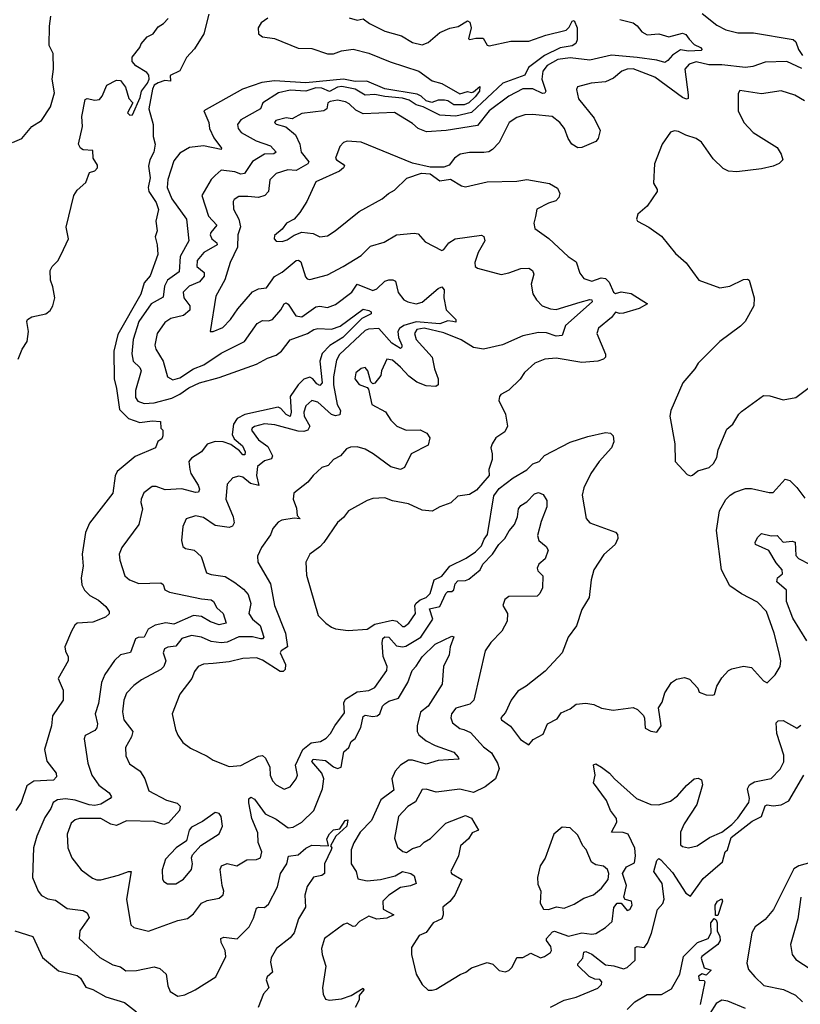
# Model space of a CAD drawing. Extents: x 1552033 to 1694788, y 811965 to 917215.
# Tile 465 of 632: x 1680493 to 1684452, y 844372 to 849367. Entities that reach past the tile are written whole.
import ezdxf

# ---------------------------------------------------------------- set-up
doc = ezdxf.new("R2010")
doc.units = 0

msp = doc.modelspace()

# ---------------------------------------------------------------- linework, layer by layer
at = {"layer": '0CON20XD'}
for points in [[(1680456.6, 848743.4), (1680505, 848764.3), (1680555, 848825.6), (1680604.3, 848855), (1680649.2, 848925), (1680669.2, 848995), (1680658, 849065), (1680664.1, 849115.9), (1680662.7, 849195), (1680642.5, 849235), (1680644.5, 849334.5), (1680651.9, 849385)], [(1681452.5, 849395), (1681427.5, 849295), (1681380.7, 849219.3), (1681340, 849175), (1681305, 849107.5), (1681257, 849083), (1681257.5, 849055), (1681228.7, 849058.7), (1681195, 849047), (1681176.1, 849033.9), (1681166.5, 849015), (1681148.9, 848915), (1681170, 848835), (1681171.2, 848775), (1681180, 848735), (1681174, 848695), (1681153.6, 848656.4), (1681146, 848624), (1681155.2, 848565), (1681144.6, 848515), (1681147.6, 848495), (1681185, 848438.6), (1681196.8, 848403.2), (1681184.5, 848345.5), (1681190, 848295), (1681180.8, 848265), (1681190.8, 848225), (1681193.8, 848175), (1681155, 848066.7), (1681125, 848032), (1681108.6, 847975), (1680990.4, 847769.6), (1680971.1, 847685), (1680972.5, 847545), (1680985.2, 847495.2), (1680999.4, 847389.4), (1681045, 847343.1), (1681103, 847323), (1681165, 847331.4), (1681208.3, 847328.3), (1681210, 847295), (1681220, 847285), (1681220, 847255), (1681215, 847240), (1681193.3, 847226.7), (1681182, 847195), (1681078.9, 847151.1), (1680988.5, 847075), (1680977.6, 847052.4), (1680965.3, 846965), (1680847.7, 846812.3), (1680827.2, 846765), (1680811.1, 846655), (1680816.1, 846595), (1680805.3, 846534.7), (1680809.1, 846499.1), (1680822.3, 846472.3), (1680848.6, 846445), (1680892.7, 846422.7), (1680929.8, 846389.8), (1680947.1, 846365), (1680947.3, 846352.7), (1680928, 846335), (1680865, 846310), (1680785.4, 846304.6), (1680772.9, 846295), (1680755.6, 846265), (1680721.8, 846185), (1680725, 846163.3), (1680740, 846135), (1680739.1, 846115), (1680688.6, 846025), (1680714.6, 845964.6), (1680714.6, 845915), (1680660.4, 845835), (1680653.9, 845785), (1680618.9, 845665), (1680630.5, 845605), (1680678.1, 845545), (1680680, 845525), (1680665, 845509.4), (1680565, 845502.9), (1680530.4, 845479.6), (1680500.4, 845395), (1680474.5, 845355)], [(1680485.5, 847644.5), (1680505.2, 847695), (1680532.1, 847735), (1680538.4, 847785), (1680529.6, 847835), (1680533.3, 847845), (1680555, 847859.8), (1680625.6, 847874.4), (1680648.2, 847891.8), (1680661.7, 847915), (1680671, 847955), (1680661.8, 848011.8), (1680649.4, 848045), (1680648.6, 848095), (1680657.5, 848115), (1680686.8, 848143.2), (1680703.4, 848175), (1680740.3, 848255), (1680729.2, 848315), (1680768.1, 848475), (1680785, 848502.5), (1680828.7, 848541.3), (1680848.3, 848591.7), (1680875, 848599.4), (1680888.1, 848615), (1680888.3, 848628.3), (1680866, 848665), (1680865, 848702.5), (1680815, 848706.2), (1680801.2, 848715), (1680791.2, 848735), (1680812.7, 848825), (1680809.4, 848875), (1680825, 848961.2), (1680835, 848966.5), (1680875, 848959.1), (1680897.8, 848962.2), (1680912, 848978), (1680936.2, 849035), (1680985, 849060), (1681005, 849058.8), (1681030, 849025), (1681047.3, 848967.3), (1681066.7, 848945), (1681040, 848895), (1681051.7, 848881.7), (1681065, 848884.2), (1681105, 848971.2), (1681111.1, 849005), (1681142.1, 849045), (1681150.2, 849065), (1681148.5, 849085), (1681138.4, 849098.4), (1681082.9, 849132.9), (1681063.8, 849155), (1681063.9, 849176.1), (1681102.5, 849225), (1681110, 849245), (1681140.7, 849279.3), (1681170, 849295), (1681195, 849330), (1681223, 849347), (1681246.4, 849373.6)], [(1682165, 849376.4), (1682205, 849363.8), (1682235, 849371.1), (1682267.8, 849347.8), (1682345, 849309.3), (1682430, 849285), (1682485, 849250.4), (1682535, 849239.5), (1682565, 849251.8), (1682625, 849301.9), (1682675, 849323.7), (1682717.6, 849332.4), (1682765, 849360.5), (1682776.5, 849355), (1682782.9, 849325), (1682770.3, 849270.3), (1682776.1, 849266.1), (1682807.2, 849272.8), (1682843.8, 849273.8), (1682865, 849238), (1682875, 849233.8), (1682985, 849257.2), (1683075, 849257.3), (1683161.2, 849288.8), (1683265, 849314), (1683280.8, 849329.2), (1683295, 849360), (1683305, 849362.3), (1683320.7, 849325), (1683321.6, 849265), (1683314.1, 849245.9), (1683295.2, 849234.8), (1683235, 849223.2), (1683155, 849185.8), (1683074.4, 849125), (1683055.4, 849084.6), (1682943.3, 849045), (1682784.7, 848895.3), (1682705, 848877.4), (1682625, 848882.5), (1682538.9, 848925), (1682504.4, 848935.6), (1682468, 848958), (1682435, 848969), (1682345, 848976.7), (1682295, 848987.6), (1682245, 848983.7), (1682195, 849013.8), (1682127.1, 849027.1), (1682105, 849024.1), (1682065, 849002.4), (1682025, 849020.1), (1681995, 849021.6), (1681945, 849004.6), (1681865, 849009.2), (1681805.8, 848995), (1681726.9, 848945), (1681714.2, 848915), (1681615, 848859.1), (1681598.2, 848835), (1681600.8, 848815), (1681616, 848795), (1681692.1, 848752.1), (1681765, 848727), (1681795, 848694.3), (1681783.1, 848686.9), (1681735, 848683.8), (1681675, 848647), (1681634.3, 848585.7), (1681615, 848583), (1681585, 848595.7), (1681515, 848603.1), (1681485, 848575.7), (1681463.8, 848556.2), (1681416.5, 848475), (1681450.2, 848370.2), (1681492.9, 848325), (1681462.4, 848287.6), (1681458.8, 848275), (1681467.6, 848255), (1681493.1, 848235), (1681495.3, 848225), (1681427.1, 848185), (1681393.3, 848145), (1681391.6, 848115), (1681429.3, 848085), (1681428.8, 848065), (1681405, 848037.1), (1681352.2, 848015), (1681322.3, 847985), (1681326.2, 847955), (1681356.4, 847915), (1681356, 847894), (1681325, 847866.7), (1681259.4, 847850.6), (1681230.3, 847829.8), (1681191.1, 847775), (1681179.2, 847715), (1681184.6, 847695), (1681220.8, 847635), (1681243.3, 847555), (1681270.5, 847540.5), (1681305, 847549.2), (1681374.5, 847595.5), (1681427.3, 847615), (1681514.6, 847675), (1681633.3, 847735), (1681697.8, 847825), (1681725, 847840.5), (1681755, 847839.4), (1681775, 847845.6), (1681817.3, 847895), (1681835, 847925.7), (1681845, 847930.6), (1681855, 847924.3), (1681894.3, 847864.3), (1681925, 847860), (1681995, 847909.5), (1682015, 847913.7), (1682055, 847907.5), (1682095, 847921.8), (1682178.8, 847985), (1682205, 848024.5), (1682285, 847992.9), (1682305, 848001.5), (1682345, 848040.5), (1682365, 848046.7), (1682386.6, 848046.6), (1682399.5, 848039.5), (1682412.7, 847982.7), (1682442, 847945), (1682461.2, 847935), (1682505, 847926.1), (1682535, 847933.1), (1682615, 848003.1), (1682635, 848011.9), (1682646.1, 847996.1), (1682645.3, 847955), (1682655.9, 847895), (1682704.6, 847845), (1682705, 847832.9), (1682690, 847835), (1682665, 847839.8), (1682625, 847824.4), (1682505, 847834), (1682442.2, 847815), (1682419.6, 847800.4), (1682410.7, 847785), (1682414.9, 847754.9), (1682430.9, 847715), (1682432.2, 847705), (1682425, 847698.5), (1682380.9, 847725), (1682315, 847800.6), (1682263.1, 847796.9), (1682245, 847789.6), (1682115, 847667.5), (1682100.4, 847639.6), (1682085.5, 847555), (1682084.5, 847514.5), (1682103.1, 847415), (1682120.6, 847385), (1682117.6, 847362.4), (1682095, 847357.1), (1682075, 847364), (1682005, 847426.2), (1681975, 847434.5), (1681945, 847407.8), (1681934, 847376), (1681936.8, 847355), (1681964.6, 847305), (1681955.3, 847284.7), (1681935, 847278.1), (1681905, 847279.4), (1681787.9, 847312.1), (1681735, 847317.3), (1681685, 847302.9), (1681672.5, 847295), (1681669.2, 847285), (1681705, 847235.6), (1681751.2, 847201.2), (1681776, 847155), (1681770.9, 847139.1), (1681735, 847128.4), (1681699.5, 847100.5), (1681694.8, 847055), (1681705.8, 847004.2), (1681664.6, 847014.6), (1681625, 847046), (1681605, 847050.4), (1681575, 847042.9), (1681545, 847010), (1681539.2, 846935), (1681576.1, 846845), (1681581.1, 846815), (1681572.7, 846797.3), (1681555, 846790), (1681485, 846800.8), (1681425, 846841.5), (1681385, 846850.5), (1681338, 846835), (1681320.6, 846795), (1681313.3, 846725), (1681320, 846695), (1681334.5, 846684.5), (1681378.8, 846675), (1681413.8, 846643.8), (1681441.3, 846561.3), (1681465, 846551.4), (1681535, 846541.3), (1681585, 846511.8), (1681628.5, 846478.5), (1681651.4, 846451.4), (1681665.3, 846405), (1681655.4, 846355), (1681673.9, 846325), (1681713.7, 846293.7), (1681731.5, 846235), (1681725, 846225.6), (1681715, 846225.3), (1681675, 846235.8), (1681605, 846235.6), (1681545, 846209.4), (1681515, 846204.8), (1681465, 846211.8), (1681415, 846234.1), (1681365, 846243.5), (1681315, 846227.2), (1681285, 846188.2), (1681245, 846183.5), (1681228.6, 846175), (1681220.9, 846155), (1681234.2, 846114.2), (1681224.7, 846085), (1681209.5, 846070.5), (1681111.9, 846018.1), (1681071.7, 845988.3), (1681035, 845950), (1681022.3, 845915), (1681015.3, 845854.7), (1681020.8, 845815), (1681066.6, 845755), (1681060.8, 845729.2), (1681029.4, 845675), (1681032.1, 845632.1), (1681051.1, 845591.1), (1681104.3, 845555)], [(1681752, 849375), (1681718.6, 849351.4), (1681703.1, 849325), (1681704, 849295), (1681725, 849280), (1681785, 849271.5), (1681905, 849222.3), (1681975, 849221.3), (1682055, 849194.2), (1682085, 849193.9), (1682125, 849208.3), (1682185, 849217), (1682265, 849196.8), (1682372.7, 849152.7), (1682517.5, 849105), (1682585, 849056.7), (1682635, 849042.9), (1682725, 848991.2), (1682765, 849003.3), (1682785, 848996.7), (1682795, 849000), (1682827, 849027), (1682826, 849005), (1682804.3, 848975), (1682770.8, 848945), (1682747.1, 848935), (1682694.5, 848934.5), (1682665, 848954.5), (1682647.9, 848957.9), (1682615, 848958.6), (1682584, 848946), (1682554.2, 848955), (1682529.3, 848979.3), (1682509, 848989), (1682345, 849016.5), (1682254.4, 849054.4), (1682195, 849053.2), (1682135, 849064.9), (1681945, 849046.1), (1681785, 849056.4), (1681722.3, 849047.7), (1681623.2, 849015), (1681427.5, 848905), (1681452.1, 848845), (1681455.8, 848815), (1681477.6, 848767.6), (1681517.1, 848715), (1681515, 848707.5), (1681425, 848727.4), (1681355, 848717.9), (1681305, 848689.5), (1681275, 848650), (1681244.2, 848555.8), (1681241.2, 848515), (1681265, 848458.5), (1681339.3, 848355), (1681351.6, 848245), (1681307.3, 848165), (1681302.3, 848087.7), (1681242.6, 848045), (1681227.6, 848015), (1681220.5, 847959.5), (1681159.6, 847925), (1681097.5, 847835), (1681068.4, 847745), (1681062, 847672), (1681069.7, 847635), (1681102.5, 847602.5), (1681109.4, 847585), (1681080.5, 847485), (1681080.7, 847450.7), (1681092, 847432), (1681125, 847420), (1681175, 847422.8), (1681265, 847447.5), (1681305, 847466.2), (1681351.5, 847498.5), (1681405, 847524.4), (1681505, 847552.4), (1681695, 847619.3), (1681750.4, 847649.6), (1681795, 847664.7), (1681820.4, 847685), (1681865, 847742.1), (1681953.6, 847775), (1681985, 847794.4), (1682005, 847800.4), (1682075, 847796.3), (1682118.4, 847811.6), (1682235, 847898.5), (1682265, 847892.1), (1682275.4, 847885), (1682275.3, 847875), (1682228.9, 847851.1), (1682132.2, 847755), (1682066, 847714), (1682027.2, 847672.8), (1682015.2, 847634.8), (1682027.3, 847525), (1682015, 847511.2), (1681999.6, 847519.6), (1681980.6, 847545), (1681965, 847552.7), (1681935, 847543), (1681905, 847515.2), (1681865.5, 847455), (1681871, 847375), (1681865, 847354.4), (1681845, 847364), (1681818.7, 847395), (1681805, 847401.8), (1681635, 847364.6), (1681597.1, 847342.9), (1681577.5, 847315), (1681571.7, 847261.7), (1681580.8, 847240.8), (1681623.3, 847205), (1681637.7, 847175), (1681635, 847159.2), (1681625, 847159.2), (1681609, 847179), (1681565, 847212.3), (1681525, 847224.8), (1681485, 847227.5), (1681445, 847213.1), (1681415.6, 847175), (1681365, 847143.1), (1681351.8, 847125), (1681356, 847085), (1681362, 847065), (1681398.2, 847005), (1681404.6, 846985), (1681400, 846970), (1681385, 846967.5), (1681315, 846987.4), (1681231.7, 846981.7), (1681185, 846998.5), (1681165, 846999.4), (1681123.3, 846966.7), (1681108.8, 846935), (1681108, 846918)], [(1683537.2, 849367.2), (1683605, 849350.8), (1683625, 849335.5), (1683648.2, 849305), (1683675, 849290.6), (1683735, 849295.5), (1683785, 849279.7), (1683855, 849297.6), (1683872.4, 849292.4), (1683888.5, 849268.5), (1683915, 849240.4), (1683946.7, 849225), (1683954.2, 849215), (1683949.6, 849210.4), (1683885, 849207.3), (1683845, 849213.3), (1683803.8, 849186.2), (1683780.8, 849159.2), (1683765, 849150.3), (1683725, 849162.1), (1683625, 849175.8), (1683495, 849186.9), (1683385, 849161.3), (1683285, 849173.1), (1683222.9, 849165), (1683168.8, 849135), (1683146.8, 849105), (1683141.9, 849065), (1683161.8, 849005), (1683156.6, 848993.4), (1683145, 848992), (1683096.2, 849016.2), (1683045, 849016.8), (1682975, 848978.5), (1682875, 848903.8), (1682815, 848830.4), (1682656.2, 848803.8), (1682557.3, 848797.3), (1682515, 848814.5), (1682485, 848840), (1682395, 848895.7), (1682235, 848889.4), (1682198.4, 848908.4), (1682165, 848939.7), (1682145, 848949.7), (1682105, 848957.7), (1682068.3, 848951.7), (1682055.8, 848945), (1682051.4, 848915), (1682036.7, 848905), (1681925, 848891), (1681875, 848864.4), (1681845, 848869.7), (1681792.9, 848855), (1681786, 848845), (1681795, 848836), (1681843.6, 848823.6), (1681892.3, 848782.3), (1681914.6, 848735), (1681920.3, 848695), (1681960.3, 848645), (1681954, 848635), (1681895, 848602.4), (1681854.2, 848605.8), (1681793.6, 848586.4), (1681762.2, 848555), (1681755.2, 848495), (1681736.5, 848475), (1681704.8, 848465.2), (1681650.9, 848469.1), (1681605, 848470.4), (1681580.8, 848455), (1681575.7, 848445), (1681578.5, 848405), (1681605.2, 848355.2), (1681614, 848316), (1681599.4, 848275), (1681597.3, 848212.7), (1681561.1, 848135), (1681533.5, 848046.5), (1681488.5, 847965), (1681460, 847785), (1681475, 847784.2), (1681523.1, 847805), (1681562.5, 847845), (1681600, 847900), (1681675, 847986.9), (1681705, 848001.8), (1681745, 848006.5), (1681785, 848064.7), (1681825, 848085.3), (1681895, 848144.6), (1681906.9, 848146.9), (1681918.7, 848138.7), (1681942.6, 848062.6), (1681951.8, 848051.8), (1681965, 848048.1), (1682055, 848072.7), (1682134.2, 848115), (1682225, 848170), (1682272.1, 848217.9), (1682341.9, 848238.1), (1682405, 848275.4), (1682494.2, 848284.2), (1682515, 848280), (1682550.2, 848240.2), (1682635, 848196), (1682645, 848201.2), (1682669.2, 848235), (1682701.2, 848255), (1682835, 848272.9), (1682847.3, 848267.3), (1682852.5, 848245), (1682819.2, 848185), (1682801.1, 848135), (1682804.2, 848115), (1682815.6, 848105.6), (1682935, 848074.6), (1682975, 848081.8), (1683035, 848105.3), (1683075.9, 848105.9), (1683094.2, 848095), (1683100.6, 848075), (1683087.1, 848025), (1683096.6, 847976.6), (1683114.3, 847945), (1683143.1, 847915), (1683185, 847900), (1683215, 847896.9), (1683336.1, 847933.9), (1683385, 847948), (1683395.6, 847945), (1683397.1, 847935), (1683261.7, 847815), (1683244.4, 847765), (1683215, 847761.7), (1683165, 847778.6), (1683125, 847779.4), (1683045, 847762.7), (1682942.9, 847717.1), (1682845, 847695.7), (1682795, 847704.1), (1682732.6, 847742.6), (1682645, 847778.9), (1682545, 847801.3), (1682507.1, 847795), (1682496.4, 847775), (1682504.2, 847745), (1682586.2, 847655), (1682597.6, 847595), (1682616.2, 847545), (1682616.5, 847515), (1682604.7, 847505.3), (1682555, 847509.3), (1682508.3, 847528.3), (1682467.8, 847557.8), (1682425, 847604.2), (1682385, 847638.8), (1682355, 847645.3), (1682327.6, 847585), (1682325, 847562), (1682295, 847522.5), (1682285, 847520), (1682275, 847530), (1682258.5, 847585), (1682245, 847602), (1682225, 847596.9), (1682198.1, 847575), (1682193.6, 847545), (1682215, 847515.6), (1682255, 847500), (1682262, 847492), (1682280, 847415), (1682348.2, 847378.2), (1682375.6, 847335), (1682405.8, 847305), (1682454.1, 847284.1), (1682525, 847285.6), (1682558.8, 847268.8), (1682572.9, 847245), (1682565, 847208), (1682479.5, 847165), (1682445.4, 847094.6), (1682425.4, 847084.6), (1682375, 847097.8), (1682286.2, 847165), (1682245, 847187.3), (1682205, 847200), (1682171.7, 847198.3), (1682151.1, 847188.9), (1682120, 847155), (1682085, 847135.8), (1682058, 847105), (1682025, 847094.2), (1681981.2, 847055), (1681955, 847020), (1681884.4, 846965), (1681880.5, 846935), (1681898.1, 846888.1), (1681900.9, 846850.9), (1681915.7, 846834.3), (1681885, 846837.8), (1681822.4, 846827.6), (1681805, 846817.5), (1681776.5, 846785), (1681766.2, 846753.8), (1681720.4, 846689.6), (1681699.5, 846645), (1681701.9, 846615), (1681765.5, 846504.5), (1681785.4, 846395), (1681841.8, 846255), (1681851.9, 846185), (1681818.9, 846165), (1681814, 846155), (1681840.9, 846095), (1681840.2, 846069.8), (1681830.2, 846059.8), (1681815, 846059.5), (1681725, 846117.9), (1681695, 846129.2), (1681625, 846126.2), (1681555, 846108.4), (1681475, 846100), (1681425, 846097.1), (1681399.2, 846085), (1681379.3, 846060.7), (1681366.2, 846025), (1681305.7, 845945), (1681266, 845845), (1681282.9, 845765), (1681295, 845736.7), (1681320.3, 845700.3), (1681360.3, 845670.3), (1681445, 845630.8), (1681475, 845610), (1681555, 845578), (1681615, 845582.5), (1681705, 845630), (1681725, 845634.2), (1681740.7, 845620.7), (1681762.5, 845575), (1681763.1, 845535), (1681775, 845505.6), (1681795, 845485.5), (1681835, 845462.9), (1681865, 845475.7), (1681895.5, 845515), (1681902.9, 845535), (1681893, 845585), (1681930, 845665), (1681971.2, 845698.8), (1682018.8, 845705), (1682047.9, 845722.1), (1682070.4, 845745), (1682092.1, 845785), (1682140.7, 845850.7), (1682138.2, 845901.8), (1682145, 845919.5), (1682205, 845956.9), (1682265, 845964.3), (1682295, 845978.4), (1682355.2, 846065), (1682356.6, 846085), (1682336.4, 846136.4), (1682331.3, 846205), (1682335, 846227.1), (1682345, 846235.6), (1682365, 846234.1), (1682405, 846191), (1682435.5, 846184.5), (1682451.6, 846188.4), (1682528.4, 846235), (1682589.6, 846325), (1682572.2, 846377.8), (1682625, 846389.8), (1682655, 846456.4), (1682665, 846465.3), (1682685, 846465.5), (1682694.5, 846475), (1682702.5, 846505), (1682715, 846519.6), (1682755, 846521.3), (1682771.7, 846528.3), (1682829.4, 846575), (1682842.4, 846605), (1682892.2, 846655), (1682923.1, 846705), (1682954.2, 846735), (1682975.7, 846774.3), (1683002.2, 846805), (1683018.6, 846845), (1683022.7, 846885), (1683035, 846901.8), (1683065, 846920), (1683105, 846961.9), (1683125, 846968.1), (1683148.3, 846958.3), (1683167.5, 846927.5), (1683167.5, 846895), (1683138.8, 846821.2), (1683119.3, 846749.3), (1683126.7, 846725), (1683164.2, 846695), (1683174.2, 846675), (1683158.3, 846631.7), (1683126.7, 846605), (1683118, 846585), (1683121.3, 846571.3), (1683146.2, 846545), (1683145.7, 846485), (1683131.5, 846455), (1683117.5, 846442.5), (1682975, 846440), (1682953.1, 846425), (1682944.6, 846395), (1682967.3, 846355), (1682966.2, 846315), (1682938.5, 846265), (1682882.3, 846207.7), (1682854.5, 846165), (1682796.9, 845915), (1682775.6, 845895), (1682705, 845873.3), (1682682.7, 845845), (1682680.3, 845825), (1682689.2, 845799.2), (1682725, 845770.4), (1682745.8, 845765.8), (1682780, 845750), (1682845, 845677.3), (1682887, 845647), (1682917.1, 845595), (1682925, 845567.5), (1682906.5, 845515), (1682855, 845474.5), (1682794.3, 845445.7), (1682725, 845463.8), (1682605, 845447.4), (1682555, 845463.3), (1682535, 845462), (1682501.4, 845398.6), (1682462.5, 845375), (1682413.8, 845325), (1682394.6, 845215), (1682409.6, 845169.6), (1682436.6, 845146.6), (1682455, 845142.2), (1682485, 845161.6), (1682525, 845173.8), (1682545, 845193.5), (1682577.7, 845212.3), (1682655, 845290.9), (1682755, 845329.2), (1682785, 845316.7), (1682820, 845255), (1682787.6, 845242.4), (1682769.5, 845210.5), (1682729.3, 845175), (1682718.9, 845125), (1682679.4, 845045), (1682684.2, 845035), (1682736.5, 845005), (1682699.6, 844925), (1682675, 844893.1), (1682640, 844865), (1682641.2, 844825), (1682634.6, 844805.4), (1682590, 844785), (1682555, 844735.7), (1682519.8, 844720.2), (1682480.7, 844659.3), (1682481.1, 844625), (1682504.6, 844524.6), (1682535, 844472), (1682565, 844444.2), (1682585, 844443.1), (1682605, 844449.2), (1682726.6, 844523.4), (1682755.8, 844534.2), (1682785, 844557.5), (1682865, 844584.6), (1682893.1, 844575), (1682925, 844542.9), (1682955, 844535.8), (1682975, 844543.3), (1682990.4, 844559.6), (1683015, 844610), (1683045, 844610), (1683085, 844631.5), (1683135, 844607.1), (1683155.5, 844614.5), (1683185, 844634), (1683190.8, 844645), (1683187.7, 844665), (1683165.5, 844695), (1683165.5, 844705), (1683195, 844739.1), (1683205, 844743.6), (1683276.8, 844716.8), (1683345, 844733.5), (1683395, 844726.7), (1683415, 844731.5), (1683465, 844761.8), (1683498.5, 844791.5), (1683507.1, 844862.9), (1683523.4, 844885), (1683544.8, 844884.8), (1683575, 844848.2), (1683587.1, 844852.9), (1683599.6, 844875), (1683595.6, 844895), (1683564.1, 844904.1), (1683556.9, 844915), (1683571.3, 844975), (1683550.9, 845035), (1683571.6, 845068.4), (1683611.2, 845088.8), (1683617.1, 845125), (1683613.6, 845163.6), (1683578.9, 845235), (1683554.1, 845244.1), (1683494.6, 845244.6), (1683522.2, 845295), (1683520.3, 845315), (1683490.3, 845355), (1683470, 845405), (1683403.1, 845495), (1683411.9, 845535), (1683403.9, 845586.1), (1683415, 845592.5), (1683445, 845574.2), (1683485.4, 845545), (1683510, 845515), (1683621.2, 845415), (1683695, 845384.6), (1683735, 845383.6), (1683795, 845401.8), (1683830.4, 845429.6), (1683875, 845481.4), (1683914, 845515), (1683935, 845518.6), (1683951.2, 845511.2), (1683955.8, 845485.8), (1683928, 845385), (1683863.2, 845286.8), (1683845.2, 845245), (1683845, 845181.2), (1683855, 845171.9), (1683885, 845165.6), (1683928.8, 845175), (1683992, 845218), (1684055, 845245.4), (1684105, 845284.7), (1684135, 845315.4), (1684192.2, 845395), (1684194.7, 845415), (1684184.7, 845465), (1684194.4, 845485.6), (1684220.2, 845499.8), (1684305, 845516.7), (1684350, 845565)], [(1683955, 849398.8), (1684028.7, 849338.7), (1684075.3, 849315.3), (1684135, 849300.8), (1684215, 849299.6), (1684415.6, 849265.6), (1684429.2, 849255), (1684442.9, 849215), (1684463.1, 849185)], [(1684459.9, 849119.9), (1684385, 849154.8), (1684275, 849151.5), (1684211, 849129), (1684175, 849124.5), (1684055, 849137.4), (1683987.8, 849137.8), (1683925, 849153.7), (1683888.5, 849141.5), (1683867.6, 849115), (1683884.3, 848985.7), (1683883, 848967), (1683876.1, 848963.9), (1683855, 848971.5), (1683715, 849074.7), (1683605, 849118.3), (1683575, 849115.7), (1683547.1, 849105), (1683505, 849070.9), (1683465, 849050.9), (1683392.5, 849045), (1683323.1, 849026.9), (1683317.5, 849012.5), (1683327.5, 848965), (1683407.2, 848867.2), (1683438.1, 848805), (1683426.6, 848763.4), (1683415, 848748.8), (1683345, 848719.2), (1683325, 848717.5), (1683294, 848735), (1683274.5, 848764.5), (1683257.3, 848815), (1683233.3, 848845), (1683193.8, 848875), (1683093.6, 848886.4), (1683055.5, 848884.5), (1683015, 848871.4), (1682976, 848845), (1682925, 848743.3), (1682891.7, 848708.3), (1682872.9, 848697.1), (1682847, 848693), (1682775, 848693.1), (1682726.7, 848685), (1682698.8, 848665), (1682671.7, 848628.3), (1682645, 848618), (1682575, 848619.2), (1682485, 848639.4), (1682224.6, 848744.6), (1682155, 848750), (1682135, 848743.8), (1682117.3, 848722.7), (1682095.8, 848665), (1682100, 848655), (1682134.3, 848634.3), (1682140, 848625), (1682135.8, 848615), (1682115, 848598.8), (1681995.6, 848545), (1681949.2, 848445), (1681915, 848388.8), (1681886.2, 848355), (1681846.2, 848335), (1681825, 848303.3), (1681785, 848272.5), (1681783.8, 848255), (1681795, 848243.3), (1681825, 848240.8), (1681849.6, 848250.4), (1681885, 848274.3), (1681925, 848288.6), (1681982.5, 848282.5), (1682015, 848264.4), (1682055, 848270.6), (1682094, 848295), (1682215, 848393.3), (1682332.1, 848457.9), (1682364.5, 848485.5), (1682395, 848501.2), (1682457.7, 848562.3), (1682531.2, 848588.8), (1682575, 848584.2), (1682625, 848550), (1682678.3, 848558.3), (1682734.1, 848524.1), (1682755, 848518), (1682865, 848544.4), (1683015, 848547.8), (1683065, 848556.5), (1683181.2, 848535), (1683221.7, 848511.7), (1683232.5, 848485), (1683228.1, 848465), (1683212.8, 848447.2), (1683175, 848436.2), (1683116.7, 848405), (1683108.8, 848368.8), (1683100.8, 848335), (1683106.7, 848306.7), (1683176.8, 848256.8), (1683275, 848166.2), (1683315, 848139.2), (1683335, 848081.2), (1683354.6, 848054.6), (1683395, 848040), (1683442.1, 848057.9), (1683465, 848054.6), (1683483.9, 848035), (1683505, 847984), (1683515, 847978), (1683543.9, 847986.1), (1683595, 847977.5), (1683676.7, 847925), (1683635, 847901.4), (1683555, 847877.8), (1683535.6, 847875.6), (1683515, 847883.3), (1683495, 847855.7), (1683428.7, 847801.3), (1683420.8, 847775), (1683465, 847670), (1683463.8, 847655), (1683455, 847643.8), (1683425.8, 847634.2), (1683345, 847627.5), (1683215, 847648.9), (1683156.7, 847645), (1683106.2, 847625), (1683053.6, 847576.4), (1683032.5, 847542.5), (1682975, 847488), (1682933.9, 847466.1), (1682926.7, 847455), (1682923.8, 847435), (1682958, 847365), (1682968, 847305), (1682953.9, 847276.1), (1682907.5, 847245), (1682890, 847215), (1682882.5, 847195), (1682890, 847165), (1682889.2, 847135), (1682872.5, 847085), (1682874.3, 847055), (1682809.7, 846980.3), (1682775, 846958.8), (1682715, 846948.8), (1682680, 846915), (1682625, 846895.8), (1682585, 846874.2), (1682535, 846877.8), (1682465, 846910.6), (1682385, 846925.6), (1682345, 846940.8), (1682285, 846937.5), (1682255, 846928), (1682161.2, 846875), (1682135, 846841.2), (1682105, 846816.2), (1682035.8, 846714.2), (1682015, 846691.9), (1681964.2, 846655), (1681944.4, 846615), (1681948.8, 846548.8), (1682008, 846345), (1682046.2, 846305), (1682075, 846285.8), (1682095, 846277.1), (1682158.8, 846268.8), (1682255, 846274), (1682295, 846300.4), (1682385, 846320), (1682405.7, 846315.7), (1682435, 846288.2), (1682445, 846287.9), (1682466.9, 846305), (1682500.9, 846355), (1682498.3, 846395), (1682503.8, 846406.2), (1682525, 846424.4), (1682555, 846436.2), (1682574.5, 846455), (1682595.6, 846524.4), (1682635, 846544.5), (1682675, 846594.6), (1682757.1, 846635), (1682805, 846666.7), (1682835, 846696.9), (1682848.5, 846731.5), (1682865.4, 846755), (1682898.9, 846951.1), (1682925, 846988.1), (1682996.8, 847043.2), (1683066.1, 847083.9), (1683096.2, 847113.8), (1683128.5, 847125), (1683154.7, 847155.3), (1683285, 847222.8), (1683375, 847252.7), (1683465, 847271.9), (1683489.1, 847269.1), (1683504.2, 847255), (1683506.5, 847225), (1683495.5, 847195), (1683432.3, 847125), (1683389.6, 847065), (1683355, 846992.5), (1683346.7, 846955), (1683365.9, 846835.9), (1683385, 846813.8), (1683515, 846767.5), (1683525.8, 846755), (1683527.5, 846735), (1683514.2, 846705), (1683455.7, 846654.3), (1683406, 846575), (1683391.4, 846525), (1683381.9, 846435), (1683343.8, 846375), (1683318.2, 846291.8), (1683275, 846233.8), (1683245, 846154.2), (1683157.9, 846062.1), (1683062.5, 845985), (1683020.5, 845959.5), (1682985.8, 845914.2), (1682958.1, 845851.9), (1682934.2, 845825), (1682936.2, 845815), (1682982.8, 845782.8), (1683033.8, 845715), (1683075, 845687.5), (1683097.5, 845715), (1683148, 845742), (1683170, 845795), (1683219.3, 845820.7), (1683239.5, 845850.5), (1683285, 845871.2), (1683316.1, 845893.9), (1683365, 845898.8), (1683405, 845893.3), (1683445, 845873.3), (1683504.2, 845864.2), (1683605, 845877.5), (1683626.7, 845866.7), (1683657, 845837), (1683663, 845823), (1683665, 845772.5), (1683695, 845756.7), (1683725, 845752.5), (1683746.2, 845785), (1683733.9, 845876.1), (1683751.2, 845905), (1683765, 845952.5), (1683798.8, 846005), (1683825, 846020.8), (1683865, 846030), (1683891.2, 846021.2), (1683932.5, 845975), (1683940, 845955), (1683975, 845941.2), (1684009.3, 845940.7), (1684016.7, 845943.3), (1684030, 845985), (1684055, 846027.5), (1684087.5, 846065), (1684105, 846073.8), (1684165, 846086.7), (1684205, 846080), (1684265, 846012.5), (1684285, 846003.3), (1684325, 846043.3), (1684351.2, 846085), (1684353.9, 846113.9), (1684346, 846154), (1684319.5, 846255), (1684281.5, 846365), (1684235, 846412.1), (1684154.3, 846454.3), (1684095, 846494.6), (1684052.7, 846575), (1684028.2, 846775), (1684042.1, 846875), (1684075, 846932), (1684096, 846955), (1684120.2, 846969.8), (1684175, 846988.1), (1684205, 846988.6), (1684295, 846967.5), (1684315, 846968), (1684375, 847036.2), (1684398.7, 847028.7), (1684435, 846994), (1684475, 846940)], [(1684474.4, 848955), (1684425, 848984.4), (1684355, 849006), (1684255, 848991.4), (1684145, 849007.5), (1684137, 848993), (1684137.5, 848905), (1684166, 848845), (1684213.8, 848795), (1684335, 848718), (1684356.2, 848685), (1684363.3, 848655), (1684345, 848636.7), (1684315.6, 848624.4), (1684255, 848610), (1684130, 848595), (1684088.8, 848598.8), (1684061.5, 848611.5), (1684011.1, 848661.1), (1683950.8, 848745), (1683925, 848764.7), (1683871.3, 848781.3), (1683835, 848800), (1683815, 848803.3), (1683795, 848796.7), (1683752, 848735), (1683712.5, 848635), (1683707.7, 848537.7), (1683726.7, 848505), (1683726.2, 848495), (1683675, 848420), (1683629.3, 848380.7), (1683622.5, 848355), (1683627.5, 848345), (1683685, 848313.8), (1683748.3, 848268.3), (1683820.3, 848180.3), (1683873, 848133), (1683937.5, 848045), (1684045, 848006), (1684095.7, 848014.3), (1684165, 848048), (1684185, 848051.2), (1684193.3, 848045), (1684217.8, 847955), (1684216.5, 847915), (1684172.5, 847835), (1684148.6, 847811.4), (1684044, 847735), (1683934, 847625), (1683917.5, 847595), (1683856.2, 847525), (1683796.2, 847385), (1683791.2, 847355), (1683816, 847215), (1683817.5, 847125), (1683879.3, 847059.3), (1683895, 847052.5), (1683905, 847056.7), (1683932.3, 847077.7), (1683990, 847095), (1684012, 847115), (1684028.6, 847145), (1684035.8, 847185), (1684080.3, 847289.7), (1684110, 847315), (1684140, 847365), (1684155, 847378.8), (1684265, 847460), (1684298.3, 847458.3), (1684365, 847438), (1684429.7, 847450.3), (1684503.4, 847506.6)], [(1681108, 846918), (1681116.4, 846885), (1681097.5, 846805), (1681011.5, 846688.5), (1680998.1, 846655), (1681000.6, 846625), (1681027.5, 846545), (1681050, 846525), (1681097.3, 846507.3), (1681209.4, 846509.4), (1681221.1, 846501.1), (1681229.2, 846475), (1681252.9, 846462.9), (1681415, 846428.1), (1681465, 846423.2), (1681475.7, 846415.7), (1681493.4, 846383.4), (1681524.7, 846355), (1681540, 846305), (1681505, 846297.5), (1681461.4, 846311.4), (1681415, 846338.7), (1681375, 846344.7), (1681275, 846299.6), (1681235, 846306.6), (1681180.8, 846295), (1681145.5, 846274.5), (1681125, 846234.5), (1681095, 846232.2), (1681081.4, 846225), (1681055, 846155.7), (1681004, 846144), (1680973.9, 846116.1), (1680925.9, 846044.1), (1680908, 846005), (1680892.7, 845897.3), (1680876.2, 845845), (1680887.9, 845795), (1680885, 845773.8), (1680875, 845760), (1680825, 845735.7), (1680820.7, 845719.3), (1680838.2, 845595), (1680858.9, 845535), (1680894.1, 845484.1), (1680948, 845445), (1680958.8, 845425), (1680952, 845415), (1680905, 845387.7), (1680875, 845380.9), (1680845, 845384), (1680775, 845407.9), (1680725.5, 845414.5), (1680685, 845409.2), (1680662.7, 845395), (1680652.1, 845365), (1680620.9, 845319.1), (1680580.9, 845225), (1680562.7, 845165), (1680557.8, 845015), (1680586.4, 844946.4), (1680604.5, 844924.5), (1680636.3, 844906.3), (1680675, 844899.6), (1680735, 844858.2), (1680815, 844846.9), (1680836.2, 844835), (1680845, 844812.5), (1680798.1, 844745), (1680795.7, 844705), (1680899.3, 844609.3), (1680965, 844571.4), (1681005, 844562.5), (1681031.9, 844541.9), (1681085, 844543.5), (1681175, 844562.5), (1681204.2, 844554.2), (1681237.1, 844525), (1681245.5, 844465), (1681256.4, 844436.4), (1681295, 844412.9), (1681330.9, 844419.1), (1681383.8, 844445), (1681488.1, 844511.9), (1681539.4, 844615), (1681536.3, 844645), (1681514.4, 844685.6), (1681513.1, 844705), (1681528.2, 844711.8), (1681596.1, 844703.9), (1681656.8, 844765), (1681678.8, 844808.8), (1681695, 844858.8), (1681705, 844864), (1681735, 844862.5), (1681755, 844880), (1681801.6, 844968.4), (1681815.7, 845035), (1681848.7, 845085), (1681857, 845123), (1681905, 845129.6), (1681945, 845163.3), (1681975, 845178.5), (1682060, 845175), (1682051.4, 845211.4), (1682065, 845236.5), (1682085, 845257.5), (1682117.3, 845262.7), (1682144.4, 845305), (1682156.9, 845306.9), (1682151.9, 845275), (1682097.5, 845225), (1682070, 845175), (1682075.9, 845165.9), (1682073.3, 845155), (1682039.2, 845085), (1682040, 845035), (1682025.5, 845024.5), (1681983.2, 845016.8), (1681951.1, 844968.9), (1681938.9, 844925), (1681942.2, 844865), (1681908.3, 844805), (1681885.8, 844735), (1681865, 844709.4), (1681796.5, 844655), (1681768, 844608), (1681764.7, 844585), (1681775.5, 844535), (1681749.2, 844510.8), (1681743.3, 844496.7), (1681757.1, 844455), (1681729.2, 844425), (1681703.6, 844355)], [(1684485, 846215.8), (1684415, 846330.5), (1684382.1, 846415), (1684382.7, 846472.7), (1684333.1, 846515), (1684337.1, 846535), (1684361.5, 846555), (1684359.7, 846575), (1684330.6, 846610.6), (1684293.3, 846673.4), (1684224.5, 846705), (1684222.9, 846715), (1684235, 846740.6), (1684255, 846760.4), (1684305, 846748.2), (1684335, 846750), (1684365, 846716.9), (1684410.9, 846720.9), (1684426.4, 846716.4), (1684429.2, 846649.2), (1684444, 846634), (1684502.7, 846602.7)], [(1681104.3, 845555), (1681128.5, 845515), (1681148, 845455), (1681237.6, 845407.6), (1681291.7, 845391.7), (1681307.5, 845377.5), (1681304.4, 845355), (1681247.6, 845292.4), (1681225, 845283.1), (1681175, 845298.5), (1681035, 845301.7), (1680985, 845279.5), (1680954.9, 845284.9), (1680905, 845314.2), (1680796.2, 845313.8), (1680775, 845307.8), (1680755, 845291.4), (1680733.8, 845235), (1680737.8, 845165), (1680757.1, 845115), (1680805, 845054.2), (1680862.1, 845012.1), (1680885, 845003.5), (1680905, 845003.8), (1680995, 845026.8), (1681045, 845046.2), (1681058, 845045), (1681035.6, 844905), (1681052.4, 844802.4), (1681056.9, 844775), (1681071.5, 844761.5), (1681147.2, 844742.8), (1681295, 844796.7), (1681345, 844807.1), (1681375, 844831.4), (1681415, 844885.6), (1681445, 844898.5), (1681505, 844910), (1681525, 844926.7), (1681528.6, 844945), (1681519.7, 844975), (1681511, 845055), (1681517.3, 845075), (1681545, 845085.8), (1681595, 845074.6), (1681645, 845105.4), (1681695, 845105.8), (1681715.5, 845114.5), (1681721.1, 845145), (1681702.3, 845192.3), (1681701.7, 845241.7), (1681671.3, 845315), (1681655, 845393.3), (1681656.2, 845413.8), (1681665, 845422.2), (1681685, 845412.1), (1681738.7, 845338.7), (1681795, 845311.3), (1681855, 845267.5), (1681880.2, 845269.8), (1681924.6, 845295.4), (1681984.5, 845355), (1682029.2, 845465), (1682035.3, 845515.3), (1682025.4, 845545), (1681975, 845603.8), (1681981.2, 845615), (1682045, 845608.4), (1682085, 845576.5), (1682105, 845568.2), (1682124.4, 845575), (1682137.2, 845652.8), (1682162.1, 845675), (1682175.4, 845704.6), (1682195, 845720), (1682223.6, 845776.4), (1682235, 845831.2), (1682245, 845838.6), (1682285, 845831.8), (1682305.7, 845835), (1682319.5, 845845), (1682333.5, 845885), (1682345, 845895.4), (1682365, 845909.6), (1682414.8, 845925.2), (1682462.5, 846005), (1682484.4, 846065), (1682505, 846086.5), (1682535, 846134.5), (1682601.4, 846198.6), (1682685, 846240), (1682696.1, 846236.1), (1682677.5, 846185), (1682671.5, 846145), (1682642.9, 846085), (1682635.5, 845995), (1682565, 845884.4), (1682525.8, 845854.2), (1682509.3, 845785), (1682508.8, 845755), (1682518.3, 845738.3), (1682555, 845708.9), (1682600, 845685), (1682695, 845650.8), (1682718.1, 845625), (1682720, 845615), (1682615, 845609.4), (1682555, 845589.6), (1682485, 845610.7), (1682465, 845609.8), (1682425, 845584.7), (1682398.4, 845555), (1682380.5, 845515), (1682391.3, 845458.7), (1682325, 845409.1), (1682276.9, 845305), (1682220, 845245), (1682188.6, 845191.4), (1682175.2, 845155), (1682174.2, 845084.2), (1682199.5, 845045), (1682208.9, 845008.9), (1682255, 844997.3), (1682324, 845005), (1682397.1, 845022.9), (1682435, 845044.8), (1682477.8, 845035), (1682494.2, 845024.2), (1682503.8, 844985), (1682475, 844972.5), (1682424, 844965), (1682365.2, 844924.8), (1682334.4, 844895.6), (1682337.5, 844855), (1682391.4, 844825), (1682355, 844808.1), (1682305, 844803.3), (1682265, 844819.6), (1682217.6, 844792.4), (1682195, 844767.9), (1682185, 844766.2), (1682155, 844782.7), (1682135, 844777.3), (1682038.6, 844705), (1682024.3, 844654.3), (1682027.5, 844625), (1682046.7, 844565), (1682029.2, 844455), (1682033.2, 844423.2), (1682045, 844397.5), (1682065, 844392), (1682125, 844400), (1682175, 844416.5), (1682235, 844453.3), (1682239.2, 844445), (1682214.4, 844415.6), (1682215.4, 844394.6), (1682195.6, 844355)], [(1684350, 845565), (1684368.6, 845601.4), (1684369.2, 845635), (1684332.9, 845745), (1684330, 845800), (1684340.7, 845809.3), (1684365, 845811.5), (1684435, 845773.3), (1684455, 845787.1)], [(1683185, 844357.5), (1683255, 844392.9), (1683315, 844407.5), (1683425, 844452.9), (1683445, 844472), (1683446.5, 844485), (1683435, 844497.7), (1683410, 844500), (1683382.1, 844512.1), (1683325, 844568.8), (1683323.7, 844576.3), (1683349, 844605), (1683355, 844635.4), (1683365, 844638.8), (1683395, 844626.2), (1683465, 844571.6), (1683507.4, 844567.4), (1683555, 844552.5), (1683575, 844559.2), (1683614.2, 844595), (1683615, 844660), (1683625, 844665.4), (1683660.5, 844659.5), (1683678.3, 844681.7), (1683697.7, 844732.3), (1683728, 844852), (1683755, 844883.8), (1683761.5, 844905), (1683751.6, 844985), (1683710, 845045), (1683725, 845102), (1683735, 845111.2), (1683745, 845104), (1683805, 845040), (1683872.5, 844935), (1683895, 844919.6), (1683959.3, 845010.7), (1684058.1, 845095), (1684071.6, 845145), (1684083.5, 845155), (1684102.5, 845217.5), (1684208.9, 845301.1), (1684256.2, 845323.8), (1684275, 845377.8), (1684285, 845383.8), (1684315, 845379.3), (1684355, 845384), (1684395, 845404.7), (1684471.2, 845535)], [(1681285, 844982.7), (1681325, 845005.8), (1681364.2, 845055), (1681369.1, 845085), (1681364.5, 845115.5), (1681370.4, 845129.6), (1681412.9, 845177.1), (1681505, 845236.7), (1681522.5, 845275), (1681515.8, 845325), (1681505, 845340), (1681485, 845344), (1681420.9, 845299.1), (1681365, 845270), (1681353.6, 845255), (1681338.6, 845201.4), (1681287.1, 845165), (1681232.5, 845107.5), (1681216.8, 845053.2), (1681217, 845007), (1681223.8, 844995), (1681243.3, 844983.3), (1681285, 844982.7)], [(1683175, 844853.2), (1683215.5, 844865.5), (1683255, 844858.6), (1683305, 844879.1), (1683355, 844909.6), (1683403.4, 844926.6), (1683445, 844960.8), (1683478.1, 845005), (1683481.1, 845035), (1683475, 845056.2), (1683455, 845072), (1683415, 845080), (1683392.9, 845092.9), (1683366.3, 845156.3), (1683348.8, 845175), (1683325, 845230), (1683285, 845266.2), (1683245, 845270), (1683203.3, 845235), (1683157.7, 845112.3), (1683133.8, 845075), (1683120, 845015), (1683121.7, 844981.7), (1683136.2, 844945), (1683132.5, 844885), (1683150, 844855), (1683175, 844853.2)], [(1684525, 845096.9), (1684445, 845074.2), (1684420.4, 845059.6), (1684317.4, 844852.6), (1684275, 844802), (1684223.1, 844765), (1684206.3, 844735), (1684180.8, 844580.8), (1684189.1, 844549.1), (1684221.6, 844511.6), (1684266.7, 844466.7), (1684367.3, 844447.3), (1684428.9, 844418.9), (1684463.5, 844385)], [(1684455.3, 844915), (1684440, 844805), (1684402.5, 844675), (1684411.4, 844625), (1684429.3, 844599.3), (1684635, 844465.6)], [(1684035, 844822), (1684023, 844823), (1684020.7, 844875), (1684033.3, 844895), (1684055, 844906.2), (1684057.5, 844895), (1684035, 844822)], [(1683575, 844346.2), (1683614, 844385), (1683675, 844421.9), (1683748.7, 844421.3), (1683800, 844450), (1683842.1, 844525), (1683859.8, 844615), (1683931.2, 844685), (1683985, 844705.8), (1684000.6, 844735), (1683999.1, 844785), (1684015, 844806.2), (1684025, 844800), (1684030.6, 844785), (1684031.4, 844745), (1684044.5, 844715), (1684045.7, 844695), (1684034.5, 844675.5), (1683952.5, 844615), (1683950, 844605), (1683965, 844557.5), (1684000, 844545), (1683975, 844520), (1683955, 844526.7), (1683936.2, 844515), (1683940, 844495), (1683965, 844492.5), (1683968.8, 844485), (1683945, 844370.4)], [(1680468.6, 844745), (1680560, 844715), (1680609.4, 844609.4), (1680690.8, 844540.8), (1680785, 844518.6), (1680802.2, 844505), (1680828.4, 844458.4), (1680865, 844447.1), (1680930.4, 844410.4), (1681025, 844381.5), (1681085, 844333.5)], [(1684175, 844350.4), (1684085, 844387.8), (1684055, 844393.5), (1684025, 844375.7), (1683994.5, 844325)]]:
    msp.add_lwpolyline(points, dxfattribs=at)

doc.saveas('drawing.dxf')
